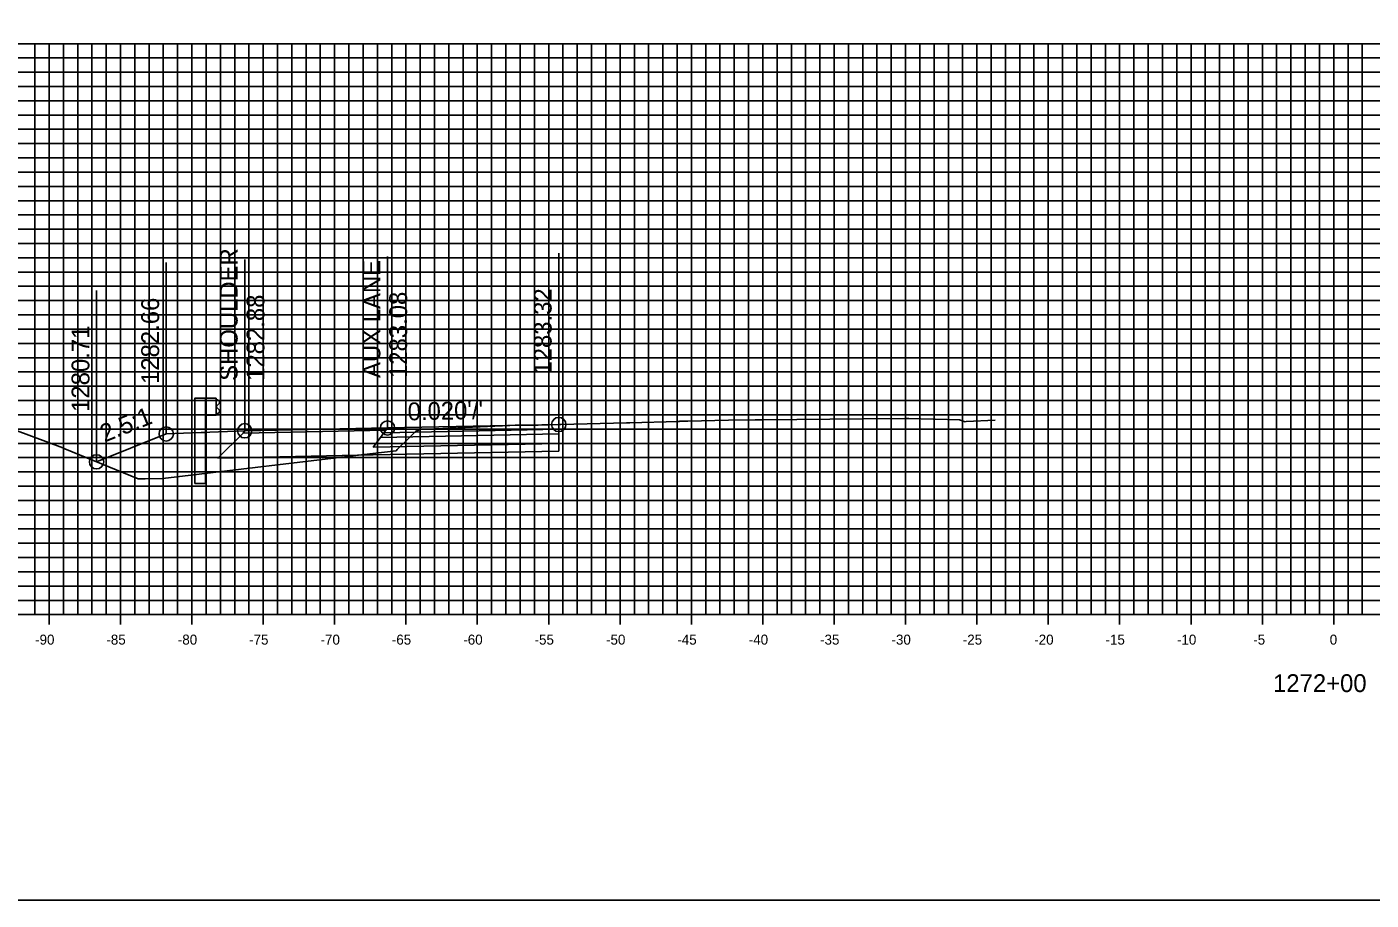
# Model space of a CAD drawing. Extents: x 674939 to 678919, y 750652 to 765176.
# Drawn here: x 678657 to 678751.2, y 762426.3 to 762487.5 of the extents above; entities that cross this region are included whole.
import ezdxf

# ---------------------------------------------------------------- set-up
doc = ezdxf.new("R2010")
doc.units = 0
for name, color, linetype in [('Level 10', 7, 'Continuous'), ('Level 16', 7, 'Continuous'), ('Level 18', 7, 'Continuous'), ('Level 19', 7, 'Continuous'), ('Level 20', 7, 'Continuous'), ('Level 22', 7, 'Continuous'), ('Level 23', 7, 'Continuous'), ('Level 32', 7, 'Continuous'), ('Level 4', 7, 'Continuous'), ('Level 8', 7, 'Continuous'), ('Level 9', 7, 'Continuous')]:
    doc.layers.add(name, color=color, linetype=linetype)

msp = doc.modelspace()

# ---------------------------------------------------------------- linework, layer by layer
at = {"layer": 'Level 10'}
msp.add_lwpolyline([(678653.88, 762460.057), (678659.489, 762457.963), (678659.544, 762457.942), (678659.633, 762457.906), (678664.773, 762455.798), (678665.26, 762455.796), (678666.505, 762455.832), (678681.001, 762457.559), (678682.842, 762457.771), (678682.928, 762457.868), (678683.677, 762458.599), (678684.224, 762459.131), (678684.304, 762459.163), (678684.318, 762459.17), (678684.508, 762459.264), (678684.518, 762459.267), (678684.562, 762459.269), (678690.803, 762459.537), (678691.173, 762459.55), (678692.686, 762459.569), (678692.784, 762459.571), (678694.23, 762459.607), (678694.238, 762459.607), (678694.383, 762459.611), (678698.987, 762459.724), (678699.031, 762459.723), (678699.14, 762459.728), (678699.184, 762459.729), (678699.206, 762459.724), (678702.609, 762459.823), (678702.631, 762459.828), (678702.675, 762459.829), (678702.686, 762459.826), (678702.708, 762459.831), (678703.086, 762459.831), (678703.283, 762459.836), (678706.119, 762459.923), (678708.009, 762459.925), (678708.579, 762459.932), (678715.574, 762460.015), (678718.525, 762460.033), (678718.631, 762460.032), (678718.704, 762460.033), (678718.719, 762460.033), (678718.763, 762460.031), (678720.465, 762459.974), (678720.608, 762459.971), (678722.309, 762459.933), (678722.641, 762459.808), (678722.66, 762459.803), (678722.78, 762459.808), (678724.818, 762459.902)], dxfattribs=at)
at = {"layer": 'Level 16'}
msp.add_lwpolyline([(678666.737, 762458.947), (678666.737, 762458.947), (678661.856, 762456.994)], dxfattribs=at)
at = {"layer": 'Level 18'}
for points in [[(678661.856, 762456.994), (678666.737, 762458.947), (678672.238, 762459.167), (678682.238, 762459.367), (678694.238, 762459.607)], [(678672.238, 762459.167), (678682.238, 762459.367), (678694.238, 762459.607)], [(678672.238, 762459.167), (678666.737, 762458.947)]]:
    msp.add_lwpolyline(points, dxfattribs=at)
for points in [[(678682.238, 762459.367), (678672.238, 762459.167), (678672.118, 762459.009), (678682.12, 762459.207)], [(678694.238, 762459.607), (678694.238, 762459.277), (678681.988, 762459.027), (678682.238, 762459.367)]]:
    msp.add_lwpolyline(points, close=True, dxfattribs=at)
at = {"layer": 'Level 19'}
msp.add_lwpolyline([(678694.238, 762458.287), (678694.238, 762457.747), (678681.238, 762457.482), (678670.363, 762457.26), (678672.118, 762459.009)], dxfattribs=at)
for points in [[(678694.238, 762458.947), (678694.238, 762458.287), (678681.238, 762458.022), (678681.738, 762458.692)], [(678694.238, 762459.277), (678694.238, 762458.947), (678681.738, 762458.692), (678681.988, 762459.027)]]:
    msp.add_lwpolyline(points, close=True, dxfattribs=at)
at = {"layer": 'Level 20'}
for p, q in [((678598.533, 762486.288), (678898.533, 762486.288)), ((678657.533, 762446.288), (678657.533, 762486.288)), ((678658.533, 762446.288), (678658.533, 762486.288)), ((678659.533, 762446.288), (678659.533, 762486.288)), ((678660.533, 762446.288), (678660.533, 762486.288)), ((678661.533, 762446.288), (678661.533, 762486.288)), ((678662.533, 762446.288), (678662.533, 762486.288)), ((678663.533, 762446.288), (678663.533, 762486.288)), ((678664.533, 762446.288), (678664.533, 762486.288)), ((678665.533, 762446.288), (678665.533, 762486.288)), ((678666.533, 762446.288), (678666.533, 762486.288)), ((678667.533, 762446.288), (678667.533, 762486.288)), ((678668.533, 762446.288), (678668.533, 762486.288)), ((678669.533, 762446.288), (678669.533, 762486.288)), ((678670.533, 762446.288), (678670.533, 762486.288)), ((678671.533, 762446.288), (678671.533, 762486.288)), ((678672.533, 762446.288), (678672.533, 762486.288)), ((678673.533, 762446.288), (678673.533, 762486.288)), ((678674.533, 762446.288), (678674.533, 762486.288)), ((678675.533, 762446.288), (678675.533, 762486.288)), ((678676.533, 762446.288), (678676.533, 762486.288)), ((678677.533, 762446.288), (678677.533, 762486.288)), ((678678.533, 762446.288), (678678.533, 762486.288)), ((678679.533, 762446.288), (678679.533, 762486.288)), ((678680.533, 762446.288), (678680.533, 762486.288)), ((678681.533, 762446.288), (678681.533, 762486.288)), ((678682.533, 762446.288), (678682.533, 762486.288)), ((678683.533, 762446.288), (678683.533, 762486.288)), ((678684.533, 762446.288), (678684.533, 762486.288)), ((678685.533, 762446.288), (678685.533, 762486.288)), ((678686.533, 762446.288), (678686.533, 762486.288)), ((678687.533, 762446.288), (678687.533, 762486.288)), ((678688.533, 762446.288), (678688.533, 762486.288)), ((678689.533, 762446.288), (678689.533, 762486.288)), ((678690.533, 762446.288), (678690.533, 762486.288)), ((678691.533, 762446.288), (678691.533, 762486.288)), ((678692.533, 762446.288), (678692.533, 762486.288)), ((678693.533, 762446.288), (678693.533, 762486.288)), ((678694.533, 762446.288), (678694.533, 762486.288)), ((678695.533, 762446.288), (678695.533, 762486.288)), ((678696.533, 762446.288), (678696.533, 762486.288)), ((678697.533, 762446.288), (678697.533, 762486.288)), ((678698.533, 762446.288), (678698.533, 762486.288)), ((678699.533, 762446.288), (678699.533, 762486.288)), ((678700.533, 762446.288), (678700.533, 762486.288)), ((678701.533, 762446.288), (678701.533, 762486.288)), ((678702.533, 762446.288), (678702.533, 762486.288)), ((678703.533, 762446.288), (678703.533, 762486.288)), ((678704.533, 762446.288), (678704.533, 762486.288)), ((678705.533, 762446.288), (678705.533, 762486.288)), ((678706.533, 762446.288), (678706.533, 762486.288)), ((678707.533, 762446.288), (678707.533, 762486.288)), ((678708.533, 762446.288), (678708.533, 762486.288)), ((678709.533, 762446.288), (678709.533, 762486.288)), ((678710.533, 762446.288), (678710.533, 762486.288)), ((678711.533, 762446.288), (678711.533, 762486.288)), ((678712.533, 762446.288), (678712.533, 762486.288)), ((678713.533, 762446.288), (678713.533, 762486.288)), ((678714.533, 762446.288), (678714.533, 762486.288)), ((678715.533, 762446.288), (678715.533, 762486.288)), ((678716.533, 762446.288), (678716.533, 762486.288)), ((678717.533, 762446.288), (678717.533, 762486.288)), ((678718.533, 762446.288), (678718.533, 762486.288)), ((678719.533, 762446.288), (678719.533, 762486.288)), ((678720.533, 762446.288), (678720.533, 762486.288)), ((678721.533, 762446.288), (678721.533, 762486.288)), ((678722.533, 762446.288), (678722.533, 762486.288)), ((678723.533, 762446.288), (678723.533, 762486.288)), ((678724.533, 762446.288), (678724.533, 762486.288)), ((678725.533, 762446.288), (678725.533, 762486.288)), ((678726.533, 762446.288), (678726.533, 762486.288)), ((678727.533, 762446.288), (678727.533, 762486.288)), ((678728.533, 762446.288), (678728.533, 762486.288)), ((678729.533, 762446.288), (678729.533, 762486.288)), ((678730.533, 762446.288), (678730.533, 762486.288)), ((678731.533, 762446.288), (678731.533, 762486.288)), ((678732.533, 762446.288), (678732.533, 762486.288)), ((678733.533, 762446.288), (678733.533, 762486.288)), ((678734.533, 762446.288), (678734.533, 762486.288)), ((678735.533, 762446.288), (678735.533, 762486.288)), ((678736.533, 762446.288), (678736.533, 762486.288)), ((678737.533, 762446.288), (678737.533, 762486.288)), ((678738.533, 762446.288), (678738.533, 762486.288)), ((678739.533, 762446.288), (678739.533, 762486.288)), ((678740.533, 762446.288), (678740.533, 762486.288)), ((678741.533, 762446.288), (678741.533, 762486.288)), ((678742.533, 762446.288), (678742.533, 762486.288)), ((678743.533, 762446.288), (678743.533, 762486.288)), ((678744.533, 762446.288), (678744.533, 762486.288)), ((678745.533, 762446.288), (678745.533, 762486.288)), ((678746.533, 762446.288), (678746.533, 762486.288)), ((678747.533, 762446.288), (678747.533, 762486.288)), ((678748.533, 762446.288), (678748.533, 762486.288)), ((678749.533, 762446.288), (678749.533, 762486.288)), ((678750.533, 762446.288), (678750.533, 762486.288)), ((678598.533, 762485.288), (678898.533, 762485.288)), ((678598.533, 762484.288), (678898.533, 762484.288)), ((678598.533, 762483.288), (678898.533, 762483.288)), ((678598.533, 762482.288), (678898.533, 762482.288)), ((678598.533, 762481.288), (678898.533, 762481.288)), ((678598.533, 762480.288), (678898.533, 762480.288)), ((678598.533, 762479.288), (678898.533, 762479.288)), ((678598.533, 762478.288), (678898.533, 762478.288)), ((678598.533, 762477.288), (678898.533, 762477.288)), ((678598.533, 762476.288), (678898.533, 762476.288)), ((678598.533, 762475.288), (678898.533, 762475.288)), ((678598.533, 762474.288), (678898.533, 762474.288)), ((678598.533, 762473.288), (678898.533, 762473.288)), ((678598.533, 762472.288), (678898.533, 762472.288)), ((678598.533, 762471.288), (678898.533, 762471.288)), ((678598.533, 762470.288), (678898.533, 762470.288)), ((678598.533, 762469.288), (678898.533, 762469.288)), ((678598.533, 762468.288), (678898.533, 762468.288)), ((678598.533, 762467.288), (678898.533, 762467.288)), ((678598.533, 762466.288), (678898.533, 762466.288)), ((678598.533, 762465.288), (678898.533, 762465.288)), ((678598.533, 762464.288), (678898.533, 762464.288)), ((678598.533, 762463.288), (678898.533, 762463.288)), ((678598.533, 762462.288), (678898.533, 762462.288)), ((678598.533, 762461.288), (678898.533, 762461.288)), ((678598.533, 762460.288), (678898.533, 762460.288)), ((678598.533, 762459.288), (678898.533, 762459.288)), ((678598.533, 762458.288), (678898.533, 762458.288)), ((678598.533, 762457.288), (678898.533, 762457.288)), ((678598.533, 762456.288), (678898.533, 762456.288)), ((678598.533, 762455.288), (678898.533, 762455.288)), ((678598.533, 762454.288), (678898.533, 762454.288)), ((678598.533, 762453.288), (678898.533, 762453.288)), ((678598.533, 762452.288), (678898.533, 762452.288)), ((678598.533, 762451.288), (678898.533, 762451.288)), ((678598.533, 762450.288), (678898.533, 762450.288)), ((678598.533, 762449.288), (678898.533, 762449.288)), ((678598.533, 762448.288), (678898.533, 762448.288)), ((678598.533, 762447.288), (678898.533, 762447.288)), ((678598.533, 762446.288), (678898.533, 762446.288))]:
    msp.add_line(p, q, dxfattribs=at)
at = {"layer": 'Level 23'}
for p, q in [((678694.238, 762459.607), (678694.238, 762471.607)), ((678666.737, 762458.947), (678666.737, 762470.947)), ((678672.238, 762459.167), (678672.238, 762471.167)), ((678682.238, 762459.367), (678682.238, 762471.367)), ((678661.856, 762456.994), (678661.856, 762468.994))]:
    msp.add_line(p, q, dxfattribs=at)
at = {"layer": 'Level 32'}
for points in [[(678669.488, 762461.447), (678668.738, 762461.447), (678668.738, 762459.027), (678669.488, 762459.057)], [(678670.238, 762461.447), (678669.488, 762461.447), (678669.488, 762460.266), (678670.238, 762460.266)], [(678670.238, 762461.368), (678670.336, 762461.346), (678670.479, 762461.246), (678670.479, 762461.103), (678670.251, 762460.902), (678670.251, 762460.811), (678670.479, 762460.61), (678670.479, 762460.466), (678670.336, 762460.366), (678670.238, 762460.345)]]:
    msp.add_lwpolyline(points, close=True, dxfattribs=at)
for points in [[(678669.488, 762455.477), (678669.488, 762459.057), (678668.738, 762459.027), (678668.738, 762455.477)], [(678669.488, 762455.477), (678668.738, 762455.477)]]:
    msp.add_lwpolyline(points, dxfattribs=at)
at = {"layer": 'Level 4'}
msp.add_lwpolyline([(678578.533, 762426.288), (678918.533, 762426.288), (678918.533, 762646.288), (678578.533, 762646.288)], close=True, dxfattribs=at)
for centre in [(678666.737, 762458.947), (678666.737, 762458.947), (678672.238, 762459.167), (678682.238, 762459.367), (678694.238, 762459.607), (678661.856, 762456.994)]:
    msp.add_circle(centre, 0.5, dxfattribs=at)
at = {"layer": 'Level 8'}
for p, q in [((678598.533, 762446.288), (678898.533, 762446.288)), ((678658.533, 762445.588), (678658.533, 762446.988)), ((678663.533, 762445.588), (678663.533, 762446.988)), ((678668.533, 762445.588), (678668.533, 762446.988)), ((678673.533, 762445.588), (678673.533, 762446.988)), ((678678.533, 762445.588), (678678.533, 762446.988)), ((678683.533, 762445.588), (678683.533, 762446.988)), ((678688.533, 762445.588), (678688.533, 762446.988)), ((678693.533, 762445.588), (678693.533, 762446.988)), ((678698.533, 762445.588), (678698.533, 762446.988)), ((678703.533, 762445.588), (678703.533, 762446.988)), ((678708.533, 762445.588), (678708.533, 762446.988)), ((678713.533, 762445.588), (678713.533, 762446.988)), ((678718.533, 762445.588), (678718.533, 762446.988)), ((678723.533, 762445.588), (678723.533, 762446.988)), ((678728.533, 762445.588), (678728.533, 762446.988)), ((678733.533, 762445.588), (678733.533, 762446.988)), ((678738.533, 762445.588), (678738.533, 762446.988)), ((678743.533, 762445.588), (678743.533, 762446.988)), ((678748.533, 762445.588), (678748.533, 762446.988))]:
    msp.add_line(p, q, dxfattribs=at)

# ---------------------------------------------------------------- texts
at = {"layer": 'Level 22'}
for s, rotation, p in [("0.020'/'", 1.14576, (678683.664, 762459.895)), ('2.5:1', 21.80141, (678662.409, 762458.335))]:
    msp.add_text(s, height=1.25, rotation=rotation, dxfattribs=at).set_placement(p)
at = {"layer": 'Level 23'}
for s, p in [('SHOULDER', (678671.738, 762462.667)), ('AUX LANE', (678681.738, 762462.867)), ('1283.08', (678683.613, 762462.867)), ('1283.32', (678693.738, 762463.107)), ('1282.66', (678666.237, 762462.447)), ('1282.88', (678673.613, 762462.667)), ('1280.71', (678661.356, 762460.494))]:
    msp.add_text(s, height=1.25, rotation=90, dxfattribs=at).set_placement(p)
at = {"layer": 'Level 9'}
for s, height, p in [('-90', 0.7, (678657.552, 762444.188)), ('-85', 0.7, (678662.546, 762444.188)), ('-80', 0.7, (678667.552, 762444.188)), ('-75', 0.7, (678672.546, 762444.188)), ('-70', 0.7, (678677.552, 762444.188)), ('-65', 0.7, (678682.546, 762444.188)), ('-60', 0.7, (678687.552, 762444.188)), ('-55', 0.7, (678692.546, 762444.188)), ('-50', 0.7, (678697.552, 762444.188)), ('-45', 0.7, (678702.546, 762444.188)), ('-40', 0.7, (678707.552, 762444.188)), ('-35', 0.7, (678712.546, 762444.188)), ('-30', 0.7, (678717.552, 762444.188)), ('-25', 0.7, (678722.546, 762444.188)), ('-20', 0.7, (678727.552, 762444.188)), ('-15', 0.7, (678732.546, 762444.188)), ('-10', 0.7, (678737.552, 762444.188)), ('-5', 0.7, (678742.896, 762444.188)), ('0', 0.7, (678748.252, 762444.188)), ('1272+00', 1.25, (678744.281, 762440.863))]:
    msp.add_text(s, height=height, dxfattribs=at).set_placement(p)

doc.saveas('drawing.dxf')
